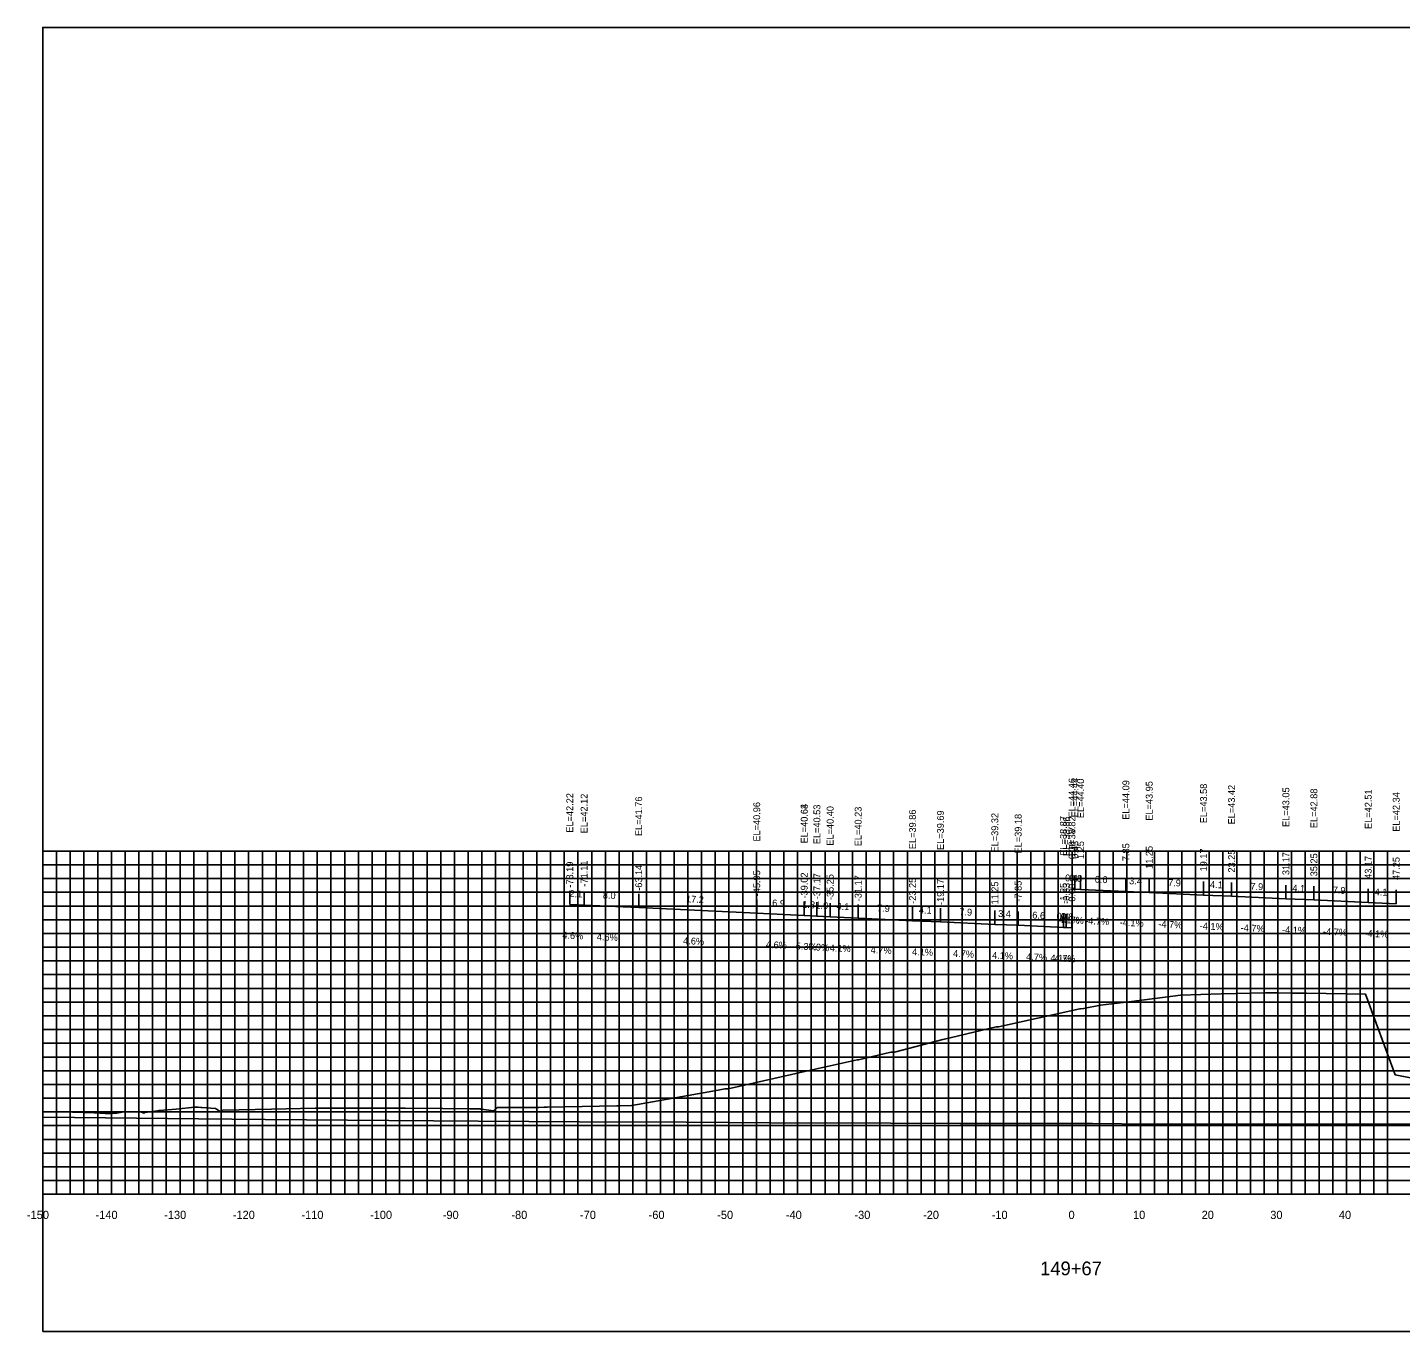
# Model space of a CAD drawing. Extents: x 1800880 to 1818864, y 245271 to 250560.
# Drawn here: x 1810057.4 to 1810257.5, y 247224.1 to 247414.1 of the extents above; entities that cross this region are included whole.
import ezdxf

# ---------------------------------------------------------------- set-up
doc = ezdxf.new("R2010")
doc.units = 0
for name, color, linetype in [('ANNO-TXT', 7, 'Continuous'), ('AXIS', 7, 'Continuous'), ('CL-CNST', 7, 'Continuous'), ('DESIGN - DRAINAGE - Bridges', 7, 'Continuous'), ('Level 32', 7, 'Continuous'), ('Level 37', 7, 'Continuous'), ('Level 46', 7, 'Continuous'), ('Level 62', 7, 'Continuous'), ('SHT-BDR', 7, 'Continuous')]:
    doc.layers.add(name, color=color, linetype=linetype)

msp = doc.modelspace()

# ---------------------------------------------------------------- linework, layer by layer
at = {"layer": 'AXIS'}
msp.add_lwpolyline([(1810209.63, 247288.56), (1810210.05, 247288.55), (1810210.88, 247288.51), (1810217.48, 247288.2), (1810220.88, 247288.06), (1810228.8, 247287.69), (1810232.88, 247287.52), (1810240.8, 247287.15), (1810244.88, 247286.98), (1810252.8, 247286.61), (1810256.88, 247286.44)], dxfattribs=at)
at = {"layer": 'CL-CNST'}
msp.add_lwpolyline([(1810059.63, 247256.15), (1810062.4, 247256.11), (1810067.12, 247255.95), (1810068.73, 247255.89), (1810069.77, 247255.85), (1810070.41, 247255.94), (1810071.18, 247256.05), (1810071.55, 247256.11), (1810072.82, 247256.12), (1810073.94, 247256.1), (1810074.35, 247255.92), (1810074.37, 247255.93), (1810074.52, 247256.03), (1810076.33, 247256.28), (1810076.57, 247256.32), (1810079.06, 247256.48), (1810081.76, 247256.78), (1810081.81, 247256.78), (1810082.28, 247256.78), (1810082.68, 247256.76), (1810082.81, 247256.76), (1810084.82, 247256.62), (1810084.94, 247256.5), (1810085.48, 247256.16), (1810085.59, 247256.24), (1810085.6, 247256.25), (1810085.61, 247256.25), (1810085.62, 247256.26), (1810085.63, 247256.26), (1810085.65, 247256.27), (1810085.67, 247256.28), (1810085.69, 247256.29), (1810085.72, 247256.3), (1810085.76, 247256.31), (1810085.8, 247256.33), (1810085.86, 247256.35), (1810085.89, 247256.36), (1810092.97, 247256.52), (1810099.33, 247256.65), (1810100.11, 247256.66), (1810100.19, 247256.66), (1810102.45, 247256.66), (1810103.72, 247256.67), (1810105.79, 247256.67), (1810107.25, 247256.66), (1810107.92, 247256.66), (1810111.82, 247256.67), (1810112.45, 247256.67), (1810117.95, 247256.61), (1810121.85, 247256.54), (1810122.98, 247256.55), (1810122.98, 247256.55), (1810123, 247256.55), (1810123.14, 247256.54), (1810123.26, 247256.53), (1810123.37, 247256.53), (1810123.48, 247256.52), (1810123.58, 247256.51), (1810125.3, 247256.28), (1810125.63, 247256.53), (1810125.9, 247256.76), (1810125.9, 247256.76), (1810131.91, 247256.76), (1810132.69, 247256.78), (1810132.71, 247256.78), (1810133.08, 247256.78), (1810133.2, 247256.78), (1810143.31, 247256.99), (1810143.79, 247256.99), (1810145.43, 247257.02), (1810145.48, 247257.02), (1810158.05, 247259.28), (1810159.03, 247259.47), (1810159.05, 247259.47), (1810159.48, 247259.47), (1810159.5, 247259.47), (1810171.33, 247262.14), (1810178.32, 247263.7), (1810178.51, 247263.69), (1810183.24, 247264.81), (1810183.53, 247264.81), (1810183.75, 247264.81), (1810190.79, 247266.63), (1810191.03, 247266.71), (1810198.58, 247268.5), (1810198.91, 247268.5), (1810210.78, 247271.14), (1810210.87, 247271.14), (1810211.31, 247271.15), (1810213.76, 247271.66), (1810217.93, 247272.14), (1810221.7, 247272.63), (1810225.45, 247273.13), (1810231.39, 247273.29), (1810237.83, 247273.46), (1810239.6, 247273.43), (1810241.69, 247273.39), (1810243.82, 247273.4), (1810252.41, 247273.24), (1810256.74, 247261.48), (1810271.15, 247258.68)], dxfattribs=at)
at = {"layer": 'DESIGN - DRAINAGE - Bridges'}
for p, q in [((1810059.57, 247294.1), (1810059.63, 247294.1)), ((1810059.63, 247244.1), (1810059.63, 247294.1)), ((1810059.57, 247284.1), (1810059.63, 247284.1)), ((1810059.57, 247274.1), (1810059.63, 247274.1)), ((1810059.57, 247264.1), (1810059.63, 247264.1)), ((1810059.57, 247254.1), (1810059.63, 247254.1)), ((1810059.57, 247244.1), (1810059.63, 247244.1)), ((1810059.63, 247244.1), (1810359.63, 247244.1)), ((1810059.63, 247244.04), (1810059.63, 247244.1)), ((1810069.63, 247244.04), (1810069.63, 247244.1)), ((1810079.63, 247244.04), (1810079.63, 247244.1)), ((1810089.63, 247244.04), (1810089.63, 247244.1)), ((1810099.63, 247244.04), (1810099.63, 247244.1)), ((1810109.63, 247244.04), (1810109.63, 247244.1)), ((1810119.63, 247244.04), (1810119.63, 247244.1)), ((1810129.63, 247244.04), (1810129.63, 247244.1)), ((1810139.63, 247244.04), (1810139.63, 247244.1)), ((1810149.63, 247244.04), (1810149.63, 247244.1)), ((1810159.63, 247244.04), (1810159.63, 247244.1)), ((1810169.63, 247244.04), (1810169.63, 247244.1)), ((1810179.63, 247244.04), (1810179.63, 247244.1)), ((1810189.63, 247244.04), (1810189.63, 247244.1)), ((1810199.63, 247244.04), (1810199.63, 247244.1)), ((1810209.63, 247244.04), (1810209.63, 247244.1)), ((1810219.63, 247244.04), (1810219.63, 247244.1)), ((1810229.63, 247244.04), (1810229.63, 247244.1)), ((1810239.63, 247244.04), (1810239.63, 247244.1)), ((1810249.63, 247244.04), (1810249.63, 247244.1))]:
    msp.add_line(p, q, dxfattribs=at)
at = {"layer": 'Level 37'}
for p, q in [((1810209.63, 247288.56), (1810209.63, 247290.56)), ((1810210.05, 247288.55), (1810210.05, 247290.55)), ((1810210.88, 247288.51), (1810210.88, 247290.51)), ((1810217.48, 247288.2), (1810217.48, 247290.2)), ((1810220.88, 247288.06), (1810220.88, 247290.06)), ((1810228.8, 247287.69), (1810228.8, 247289.69)), ((1810232.88, 247287.52), (1810232.88, 247289.52)), ((1810240.8, 247287.15), (1810240.8, 247289.15)), ((1810244.88, 247286.98), (1810244.88, 247288.98)), ((1810136.43, 247286.32), (1810136.43, 247288.32)), ((1810138.52, 247286.22), (1810138.52, 247288.22)), ((1810146.48, 247285.86), (1810146.48, 247287.86)), ((1810163.68, 247285.06), (1810163.68, 247287.06)), ((1810252.8, 247286.61), (1810252.8, 247288.61)), ((1810256.88, 247286.44), (1810256.88, 247288.44)), ((1810170.6, 247284.74), (1810170.6, 247286.74)), ((1810170.6, 247284.73), (1810170.6, 247286.73)), ((1810172.45, 247284.64), (1810172.45, 247286.64)), ((1810174.38, 247284.5), (1810174.38, 247286.5)), ((1810178.46, 247284.34), (1810178.46, 247286.34)), ((1810186.38, 247283.96), (1810186.38, 247285.96)), ((1810190.46, 247283.8), (1810190.46, 247285.8)), ((1810198.38, 247283.43), (1810198.38, 247285.43)), ((1810201.78, 247283.29), (1810201.78, 247285.29)), ((1810208.38, 247282.98), (1810208.38, 247284.98)), ((1810208.8, 247282.96), (1810208.8, 247284.96)), ((1810209.62, 247282.92), (1810209.62, 247284.92))]:
    msp.add_line(p, q, dxfattribs=at)
msp.add_lwpolyline([(1810059.63, 247224.1), (1810359.63, 247224.1), (1810359.63, 247414.1), (1810059.63, 247414.1)], close=True, dxfattribs=at)
at = {"layer": 'Level 46'}
for p, q in [((1810059.63, 247294.1), (1810359.63, 247294.1)), ((1810059.63, 247244.1), (1810059.63, 247294.1)), ((1810061.63, 247244.1), (1810061.63, 247294.1)), ((1810063.63, 247244.1), (1810063.63, 247294.1)), ((1810065.63, 247244.1), (1810065.63, 247294.1)), ((1810067.63, 247244.1), (1810067.63, 247294.1)), ((1810069.63, 247244.1), (1810069.63, 247294.1)), ((1810071.63, 247244.1), (1810071.63, 247294.1)), ((1810073.63, 247244.1), (1810073.63, 247294.1)), ((1810075.63, 247244.1), (1810075.63, 247294.1)), ((1810077.63, 247244.1), (1810077.63, 247294.1)), ((1810079.63, 247244.1), (1810079.63, 247294.1)), ((1810081.63, 247244.1), (1810081.63, 247294.1)), ((1810083.63, 247244.1), (1810083.63, 247294.1)), ((1810085.63, 247244.1), (1810085.63, 247294.1)), ((1810087.63, 247244.1), (1810087.63, 247294.1)), ((1810089.63, 247244.1), (1810089.63, 247294.1)), ((1810091.63, 247244.1), (1810091.63, 247294.1)), ((1810093.63, 247244.1), (1810093.63, 247294.1)), ((1810095.63, 247244.1), (1810095.63, 247294.1)), ((1810097.63, 247244.1), (1810097.63, 247294.1)), ((1810099.63, 247244.1), (1810099.63, 247294.1)), ((1810101.63, 247244.1), (1810101.63, 247294.1)), ((1810103.63, 247244.1), (1810103.63, 247294.1)), ((1810105.63, 247244.1), (1810105.63, 247294.1)), ((1810107.63, 247244.1), (1810107.63, 247294.1)), ((1810109.63, 247244.1), (1810109.63, 247294.1)), ((1810111.63, 247244.1), (1810111.63, 247294.1)), ((1810113.63, 247244.1), (1810113.63, 247294.1)), ((1810115.63, 247244.1), (1810115.63, 247294.1)), ((1810117.63, 247244.1), (1810117.63, 247294.1)), ((1810119.63, 247244.1), (1810119.63, 247294.1)), ((1810121.63, 247244.1), (1810121.63, 247294.1)), ((1810123.63, 247244.1), (1810123.63, 247294.1)), ((1810125.63, 247244.1), (1810125.63, 247294.1)), ((1810127.63, 247244.1), (1810127.63, 247294.1)), ((1810129.63, 247244.1), (1810129.63, 247294.1)), ((1810131.63, 247244.1), (1810131.63, 247294.1)), ((1810133.63, 247244.1), (1810133.63, 247294.1)), ((1810135.63, 247244.1), (1810135.63, 247294.1)), ((1810137.63, 247244.1), (1810137.63, 247294.1)), ((1810139.63, 247244.1), (1810139.63, 247294.1)), ((1810141.63, 247244.1), (1810141.63, 247294.1)), ((1810143.63, 247244.1), (1810143.63, 247294.1)), ((1810145.63, 247244.1), (1810145.63, 247294.1)), ((1810147.63, 247244.1), (1810147.63, 247294.1)), ((1810149.63, 247244.1), (1810149.63, 247294.1)), ((1810151.63, 247244.1), (1810151.63, 247294.1)), ((1810153.63, 247244.1), (1810153.63, 247294.1)), ((1810155.63, 247244.1), (1810155.63, 247294.1)), ((1810157.63, 247244.1), (1810157.63, 247294.1)), ((1810159.63, 247244.1), (1810159.63, 247294.1)), ((1810161.63, 247244.1), (1810161.63, 247294.1)), ((1810163.63, 247244.1), (1810163.63, 247294.1)), ((1810165.63, 247244.1), (1810165.63, 247294.1)), ((1810167.63, 247244.1), (1810167.63, 247294.1)), ((1810169.63, 247244.1), (1810169.63, 247294.1)), ((1810171.63, 247244.1), (1810171.63, 247294.1)), ((1810173.63, 247244.1), (1810173.63, 247294.1)), ((1810175.63, 247244.1), (1810175.63, 247294.1)), ((1810177.63, 247244.1), (1810177.63, 247294.1)), ((1810179.63, 247244.1), (1810179.63, 247294.1)), ((1810181.63, 247244.1), (1810181.63, 247294.1)), ((1810183.63, 247244.1), (1810183.63, 247294.1)), ((1810185.63, 247244.1), (1810185.63, 247294.1)), ((1810187.63, 247244.1), (1810187.63, 247294.1)), ((1810189.63, 247244.1), (1810189.63, 247294.1)), ((1810191.63, 247244.1), (1810191.63, 247294.1)), ((1810193.63, 247244.1), (1810193.63, 247294.1)), ((1810195.63, 247244.1), (1810195.63, 247294.1)), ((1810197.63, 247244.1), (1810197.63, 247294.1)), ((1810199.63, 247244.1), (1810199.63, 247294.1)), ((1810201.63, 247244.1), (1810201.63, 247294.1)), ((1810203.63, 247244.1), (1810203.63, 247294.1)), ((1810205.63, 247244.1), (1810205.63, 247294.1)), ((1810207.63, 247244.1), (1810207.63, 247294.1)), ((1810209.63, 247244.1), (1810209.63, 247294.1)), ((1810211.63, 247244.1), (1810211.63, 247294.1)), ((1810213.63, 247244.1), (1810213.63, 247294.1)), ((1810215.63, 247244.1), (1810215.63, 247294.1)), ((1810217.63, 247244.1), (1810217.63, 247294.1)), ((1810219.63, 247244.1), (1810219.63, 247294.1)), ((1810221.63, 247244.1), (1810221.63, 247294.1)), ((1810223.63, 247244.1), (1810223.63, 247294.1)), ((1810225.63, 247244.1), (1810225.63, 247294.1)), ((1810227.63, 247244.1), (1810227.63, 247294.1)), ((1810229.63, 247244.1), (1810229.63, 247294.1)), ((1810231.63, 247244.1), (1810231.63, 247294.1)), ((1810233.63, 247244.1), (1810233.63, 247294.1)), ((1810235.63, 247244.1), (1810235.63, 247294.1)), ((1810237.63, 247244.1), (1810237.63, 247294.1)), ((1810239.63, 247244.1), (1810239.63, 247294.1)), ((1810241.63, 247244.1), (1810241.63, 247294.1)), ((1810243.63, 247244.1), (1810243.63, 247294.1)), ((1810245.63, 247244.1), (1810245.63, 247294.1)), ((1810247.63, 247244.1), (1810247.63, 247294.1)), ((1810249.63, 247244.1), (1810249.63, 247294.1)), ((1810251.63, 247244.1), (1810251.63, 247294.1)), ((1810253.63, 247244.1), (1810253.63, 247294.1)), ((1810255.63, 247244.1), (1810255.63, 247294.1)), ((1810059.63, 247292.1), (1810359.63, 247292.1)), ((1810059.63, 247290.1), (1810359.63, 247290.1)), ((1810059.63, 247288.1), (1810359.63, 247288.1)), ((1810059.63, 247286.1), (1810359.63, 247286.1)), ((1810059.63, 247284.1), (1810359.63, 247284.1)), ((1810059.63, 247282.1), (1810359.63, 247282.1)), ((1810059.63, 247280.1), (1810359.63, 247280.1)), ((1810059.63, 247278.1), (1810359.63, 247278.1)), ((1810059.63, 247276.1), (1810359.63, 247276.1)), ((1810059.63, 247274.1), (1810359.63, 247274.1)), ((1810059.63, 247272.1), (1810359.63, 247272.1)), ((1810059.63, 247270.1), (1810359.63, 247270.1)), ((1810059.63, 247268.1), (1810359.63, 247268.1)), ((1810059.63, 247266.1), (1810359.63, 247266.1)), ((1810059.63, 247264.1), (1810359.63, 247264.1)), ((1810059.63, 247262.1), (1810359.63, 247262.1)), ((1810059.63, 247260.1), (1810359.63, 247260.1)), ((1810059.63, 247258.1), (1810359.63, 247258.1)), ((1810059.63, 247256.1), (1810359.63, 247256.1)), ((1810059.63, 247254.1), (1810359.63, 247254.1)), ((1810059.63, 247252.1), (1810359.63, 247252.1)), ((1810059.63, 247250.1), (1810359.63, 247250.1)), ((1810059.63, 247248.1), (1810359.63, 247248.1)), ((1810059.63, 247246.1), (1810359.63, 247246.1)), ((1810059.63, 247244.1), (1810359.63, 247244.1))]:
    msp.add_line(p, q, dxfattribs=at)
at = {"layer": 'Level 62'}
for points in [[(1810136.43, 247286.32), (1810138.52, 247286.22), (1810146.48, 247285.86), (1810163.68, 247285.06), (1810170.6, 247284.74)], [(1810170.6, 247284.73), (1810172.45, 247284.64), (1810174.38, 247284.5), (1810178.46, 247284.34), (1810186.38, 247283.96), (1810190.46, 247283.8), (1810198.38, 247283.43), (1810201.78, 247283.29), (1810208.38, 247282.98), (1810208.8, 247282.96), (1810209.62, 247282.92)], [(1810059.63, 247255.35), (1810059.75, 247255.35), (1810082.32, 247255.07), (1810092.02, 247255.01), (1810110.08, 247254.84), (1810123.1, 247254.77), (1810137.83, 247254.66), (1810153.41, 247254.61), (1810165.59, 247254.5), (1810183.19, 247254.47), (1810193.35, 247254.4), (1810212.59, 247254.4), (1810221.1, 247254.34), (1810241.7, 247254.37), (1810248.86, 247254.32), (1810270.6, 247254.39), (1810276.61, 247254.37), (1810299.33, 247254.48), (1810304.37, 247254.48), (1810327.92, 247254.62), (1810332.12, 247254.54), (1810356.41, 247254.69), (1810359.63, 247254.72)]]:
    msp.add_lwpolyline(points, dxfattribs=at)

# ---------------------------------------------------------------- texts
for s, p in [('-150', (1810057.32, 247240.5)), ('-140', (1810067.32, 247240.5)), ('-130', (1810077.32, 247240.5)), ('-120', (1810087.32, 247240.5)), ('-110', (1810097.32, 247240.5)), ('-100', (1810107.32, 247240.5)), ('-90', (1810117.92, 247240.5)), ('-80', (1810127.92, 247240.5)), ('-70', (1810137.92, 247240.5)), ('-60', (1810147.92, 247240.5)), ('-50', (1810157.92, 247240.5)), ('-40', (1810167.92, 247240.5)), ('-30', (1810177.92, 247240.5)), ('-20', (1810187.92, 247240.5)), ('-10', (1810197.92, 247240.5)), ('0', (1810209.12, 247240.5)), ('10', (1810218.52, 247240.5)), ('20', (1810228.52, 247240.5)), ('30', (1810238.52, 247240.5)), ('40', (1810248.52, 247240.5))]:
    msp.add_text(s, height=1.2).set_placement(p)
at = {"layer": 'ANNO-TXT'}
for s, rotation, p in [('0.4', 357.656, (1810208.6, 247289.71)), ('0.8', 357.3161, (1810209.23, 247289.69)), ('6.6', 357.3161, (1810212.92, 247289.51)), ('3.4', 357.656, (1810217.94, 247289.28)), ('7.9', 357.3161, (1810223.61, 247289.03)), ('4.1', 357.656, (1810229.72, 247288.75)), ('7.9', 357.3161, (1810235.61, 247288.49)), ('4.1', 357.656, (1810241.72, 247288.21)), ('7.9', 357.3161, (1810247.61, 247287.95)), ('2.1', 357.351, (1810136.37, 247287.42)), ('8.0', 357.3936, (1810141.23, 247287.2)), ('17.2', 357.3403, (1810153.35, 247286.64)), ('6.9', 357.3678, (1810165.91, 247286.06)), ('1.8', 356.9812, (1810170.3, 247285.85)), ('4.1', 357.656, (1810253.72, 247287.67)), ('1.9', 356.0746, (1810172.21, 247285.75)), ('4.1', 357.656, (1810175.3, 247285.57)), ('7.9', 357.3161, (1810181.19, 247285.31)), ('4.1', 357.656, (1810187.3, 247285.03)), ('7.9', 357.3161, (1810193.19, 247284.77)), ('3.4', 357.656, (1810198.84, 247284.51)), ('6.6', 357.3161, (1810203.82, 247284.29)), ('0.4', 357.656, (1810207.35, 247284.12)), ('0.8', 357.3161, (1810207.98, 247284.1)), ('-4.1%', 357.656, (1810207.23, 247283.66)), ('-4.7%', 357.3161, (1810207.82, 247283.64)), ('-4.7%', 357.3161, (1810211.53, 247283.47)), ('-4.1%', 357.656, (1810216.56, 247283.23)), ('-4.7%', 357.3161, (1810222.19, 247282.99)), ('-4.1%', 357.656, (1810228.22, 247282.71)), ('-4.7%', 357.3161, (1810234.19, 247282.45)), ('-4.1%', 357.656, (1810240.22, 247282.17)), ('-4.7%', 357.3161, (1810246.19, 247281.91)), ('4.6%', 357.351, (1810135.33, 247281.37)), ('4.6%', 357.3936, (1810140.36, 247281.13)), ('4.6%', 357.3403, (1810152.94, 247280.56)), ('4.6%', 357.3678, (1810165, 247280)), ('5.3%', 356.9812, (1810169.35, 247279.79)), ('-4.1%', 357.656, (1810252.22, 247281.63)), ('6.9%', 356.0746, (1810171.16, 247279.71)), ('4.1%', 357.656, (1810174.3, 247279.5)), ('4.7%', 357.3161, (1810180.27, 247279.25)), ('4.1%', 357.656, (1810186.3, 247278.96)), ('4.7%', 357.3161, (1810192.27, 247278.71)), ('4.1%', 357.656, (1810197.96, 247278.44)), ('4.7%', 357.3161, (1810202.93, 247278.23)), ('4.1%', 357.656, (1810206.47, 247278.05)), ('4.7%', 357.3161, (1810207.07, 247278.04))]:
    msp.add_text(s, height=1, rotation=rotation, dxfattribs=at).set_placement(p)
at = {"layer": 'DESIGN - DRAINAGE - Bridges'}
for s, height, p in [('>', 1.5, (1810209.02, 247296.35)), ('-', 0.0001, (1810059.63, 247244.1))]:
    msp.add_text(s, height=height, dxfattribs=at).set_placement(p)
at = {"layer": 'Level 32'}
msp.add_text('149+67', height=2, dxfattribs=at).set_placement((1810204.98, 247232.3))
at = {"layer": 'SHT-BDR'}
for s, p in [('EL=44.46', (1810210.13, 247298.99)), ('EL=44.44', (1810210.55, 247299.02)), ('EL=44.40', (1810211.38, 247298.9)), ('EL=44.09', (1810217.98, 247298.67)), ('EL=43.95', (1810221.38, 247298.53)), ('EL=43.58', (1810229.3, 247298.16)), ('EL=43.42', (1810233.38, 247297.99)), ('EL=43.05', (1810241.3, 247297.62)), ('EL=42.88', (1810245.38, 247297.45)), ('EL=42.51', (1810253.3, 247297.33)), ('EL=42.22', (1810136.93, 247296.79)), ('EL=42.12', (1810139.02, 247296.7)), ('EL=41.76', (1810146.98, 247296.29)), ('EL=40.96', (1810164.18, 247295.49)), ('EL=40.64', (1810171.1, 247295.22)), ('EL=40.63', (1810171.1, 247295.2)), ('EL=40.53', (1810172.95, 247295.11)), ('EL=42.34', (1810257.38, 247296.92)), ('EL=40.40', (1810174.88, 247294.9)), ('EL=40.23', (1810178.96, 247294.81)), ('EL=39.86', (1810186.88, 247294.39)), ('EL=39.69', (1810190.96, 247294.27)), ('EL=39.32', (1810198.88, 247293.9)), ('EL=39.18', (1810202.28, 247293.76)), ('EL=38.87', (1810208.88, 247293.45)), ('EL=38.86', (1810209.3, 247293.39)), ('EL=38.82', (1810210.12, 247293.39)), ('0.00', (1810210.13, 247292.93)), ('0.43', (1810210.55, 247292.99)), ('1.25', (1810211.38, 247292.95)), ('7.85', (1810217.98, 247292.64)), ('11.25', (1810221.38, 247291.51)), ('19.17', (1810229.3, 247291.14)), ('23.25', (1810233.38, 247290.97)), ('31.17', (1810241.3, 247290.6)), ('35.25', (1810245.38, 247290.43)), ('43.17', (1810253.3, 247290.06)), ('47.25', (1810257.38, 247289.89)), ('-73.19', (1810136.93, 247288.78)), ('-71.11', (1810139.02, 247288.93)), ('-63.14', (1810146.98, 247288.32)), ('-45.95', (1810164.18, 247287.52)), ('-39.02', (1810171.1, 247287.2)), ('-39.02', (1810171.1, 247287.19)), ('-37.17', (1810172.95, 247287.09)), ('-35.25', (1810174.88, 247286.96)), ('-31.17', (1810178.96, 247286.79)), ('-23.25', (1810186.88, 247286.42)), ('-19.17', (1810190.96, 247286.25)), ('-11.25', (1810198.88, 247285.88)), ('-7.85', (1810202.28, 247286.74)), ('-1.25', (1810208.88, 247286.43)), ('-0.83', (1810209.3, 247286.41)), ('-0.00', (1810210.12, 247286.29))]:
    msp.add_text(s, height=1, rotation=90, dxfattribs=at).set_placement(p)

doc.saveas('drawing.dxf')
